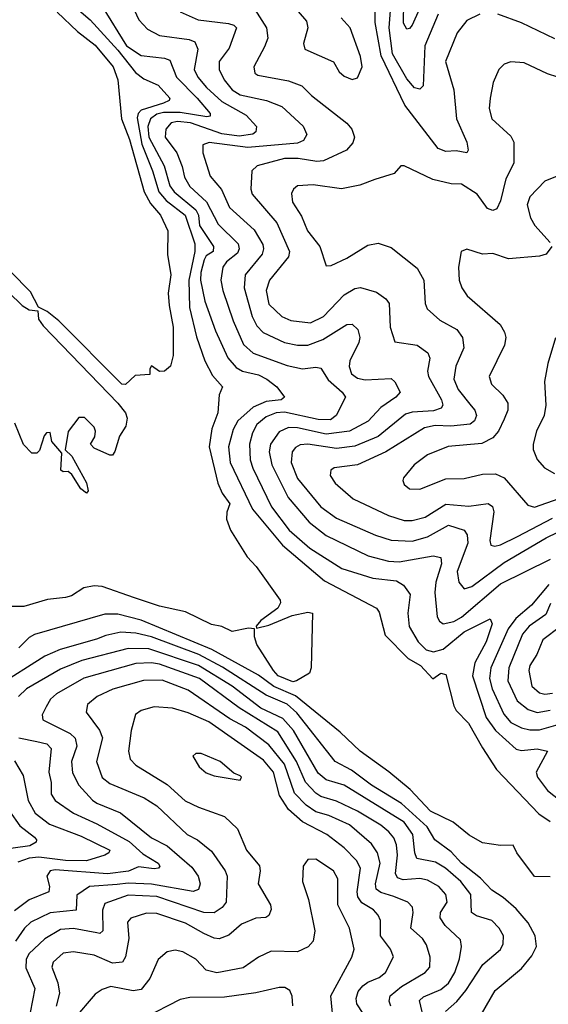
# Model space of a CAD drawing. Extents: x 1308313 to 1441400, y 959662 to 1036319.
# Tile 612 of 656: x 1394189 to 1396218, y 994552 to 998336. Entities that reach past the tile are written whole.
import ezdxf

# ---------------------------------------------------------------- set-up
doc = ezdxf.new("R2010")
doc.units = 0

msp = doc.modelspace()

# ---------------------------------------------------------------- linework, layer by layer
at = {"layer": '0CON10XD'}
for points in [[(1394356.1, 998425), (1394459.5, 998335), (1394565, 998219.3), (1394632.6, 998132.6), (1394665, 998109.3), (1394720.5, 998085), (1394764.6, 998035), (1394762.9, 998025), (1394740.9, 998015), (1394655, 997988.5), (1394643, 997975), (1394639.3, 997959.3), (1394657.1, 997857.1), (1394698.7, 997755), (1394723.3, 997675), (1394751.5, 997641.5), (1394824.1, 997585), (1394861.1, 997475), (1394860.8, 997445), (1394837.7, 997335), (1394840.6, 997230.6), (1394867.3, 997117.3), (1394899.1, 997025), (1394929.2, 996969.2), (1394967.1, 996925), (1394953.9, 996893.9), (1394948.8, 996825), (1394926.2, 996763.8), (1394915.6, 996695), (1394949.6, 996555), (1394966.3, 996516.3), (1394995.4, 996475), (1394983.6, 996443.6), (1394982.9, 996417.1), (1394997.9, 996375), (1395062.4, 996272.4), (1395096.9, 996235), (1395188.6, 996105), (1395190.6, 996095), (1395179.4, 996075), (1395115, 996026.7), (1395096.2, 996005), (1395097.5, 995997.5), (1395145, 996010), (1395235, 996046.9), (1395295, 996059.2), (1395312.5, 996055), (1395307.5, 995845), (1395301.2, 995825), (1395252, 995795), (1395237.8, 995792.2), (1395181.3, 995815), (1395162.6, 995835), (1395099.5, 995935), (1395090.7, 995965), (1395090, 995995), (1395067.4, 995997.4), (1395005, 995985.4), (1394965, 996004.4), (1394925, 996012.2), (1394825, 996060), (1394725, 996082.5), (1394630, 996115), (1394505, 996157.5), (1394475, 996160.9), (1394435, 996152.2), (1394387.4, 996122.6), (1394365, 996115.5), (1394295, 996108.5), (1394205, 996080.7), (1394115, 996081.4)], [(1394618, 998395), (1394646.5, 998335), (1394679, 998299), (1394725.2, 998275.2), (1394839.5, 998259.5), (1394860.5, 998250.5), (1394872.6, 998222.6), (1394858.5, 998145), (1394872.3, 998115), (1394906, 998075), (1394965, 998021.2), (1395058.5, 997968.5), (1395098.2, 997925), (1395095.6, 997905), (1395083.3, 997896.7), (1395031.7, 997888.3), (1394965, 997898), (1394845, 997940.2), (1394795.1, 997944.9), (1394770.4, 997939.6), (1394749.7, 997915), (1394746.9, 997885), (1394792.3, 997825), (1394811.8, 997771.8), (1394821.2, 997731.2), (1394842.2, 997695), (1394906.3, 997636.3), (1394950, 997550), (1395027, 997475), (1395030.8, 997455), (1395025, 997439.3), (1394982.5, 997405), (1394968.1, 997385), (1394960.9, 997335), (1394968.1, 997295), (1395008.5, 997178.5), (1395047.9, 997087.9), (1395085, 997054.2), (1395215, 997007.4), (1395275, 996994.1), (1395325, 997001.3), (1395345, 996996.7), (1395372.4, 996952.4), (1395426.7, 996905), (1395439.1, 996885), (1395403.5, 996815), (1395381.6, 996798.4), (1395335, 996799.4), (1395205, 996827.4), (1395173.3, 996825), (1395135, 996809.6), (1395099.1, 996780.9), (1395082, 996748), (1395070.6, 996705), (1395073.8, 996645), (1395083.1, 996613.1), (1395155, 996464), (1395223.6, 996375), (1395302.4, 996305), (1395425, 996226.6), (1395545, 996190), (1395635, 996179.2), (1395662.6, 996162.6), (1395687.6, 996127.6), (1395679, 996055), (1395683.8, 996003.9), (1395718.4, 995945), (1395749.6, 995915), (1395777.5, 995907.5), (1395815, 995917.6), (1395895, 995983.6), (1395995, 996034), (1396003.3, 996015), (1395979.3, 995945), (1395935.9, 995864.1), (1395926.9, 995815), (1395979.9, 995655), (1396015, 995604.2), (1396095, 995533.1), (1396115, 995527.2), (1396175, 995533.6), (1396215.8, 995525), (1396171.5, 995445), (1396177.4, 995425), (1396214.6, 995374.6), (1396343.4, 995273.4)], [(1395225.6, 998405), (1395289.7, 998329.7), (1395294.6, 998305), (1395278.2, 998245), (1395282.9, 998222.9), (1395394.1, 998174.1), (1395415, 998136.2), (1395435, 998118.8), (1395465, 998106.2)], [(1395795, 998357.3), (1395744.1, 998235), (1395738.2, 998081.8), (1395725, 998069.4), (1395705, 998074.7), (1395675, 998108.4), (1395620.3, 998205), (1395607.6, 998305), (1395615.2, 998404.8)], [(1395722.3, 998375), (1395695, 998314.4), (1395685, 998301.9), (1395675, 998299.4), (1395662.2, 998322.2), (1395664.1, 998405)], [(1394332.3, 998365), (1394410.2, 998290.2), (1394478, 998238), (1394547.9, 998155), (1394565.3, 998105.3), (1394578.9, 997955), (1394609.8, 997875), (1394666.3, 997675), (1394690.2, 997630.2), (1394729.7, 997585), (1394757.2, 997525), (1394756.2, 997433.8), (1394768.8, 997355), (1394758.6, 997285), (1394762.5, 997237.5), (1394777.6, 997155), (1394777.3, 997045), (1394768, 997005), (1394745, 996986), (1394725, 996984.2), (1394694.4, 997005.6), (1394688, 996995), (1394687.8, 996972.2), (1394631.3, 996968.7), (1394595, 996934.4), (1394580.8, 996935), (1394338.7, 997178.7), (1394294.1, 997215), (1394260.9, 997230.9), (1394230.2, 997290.2), (1394075, 997446.5)], [(1394505, 998386.6), (1394598.3, 998235), (1394655, 998198.8), (1394745, 998188.3), (1394765, 998180.8), (1394790.2, 998115), (1394869.8, 998035), (1394919.7, 997975), (1394920, 997965), (1394907.6, 997962.4), (1394805, 997979.5), (1394740.7, 997979.3), (1394715, 997973.2), (1394691, 997955), (1394681.1, 997925), (1394684.9, 997885), (1394743.2, 997775), (1394765, 997697.1), (1394782.1, 997675), (1394864.9, 997605), (1394875.1, 997585), (1394878.8, 997545), (1394933, 997465), (1394931.6, 997445), (1394905, 997428.2), (1394896.9, 997413.1), (1394883.6, 997365), (1394882.3, 997335), (1394899.3, 997255), (1394940.8, 997140.8), (1394987.2, 997037.2), (1395019.3, 996999.3), (1395043.5, 996985), (1395105, 996970.8), (1395137.5, 996955), (1395176.5, 996925), (1395205.6, 996885), (1395192, 996875), (1395135, 996868.5), (1395085, 996847.7), (1395026.4, 996795), (1395008.7, 996761.3), (1394990.2, 996695), (1394996.4, 996635), (1395082.1, 996455), (1395197.3, 996317.3), (1395359.3, 996179.3), (1395558.6, 996075), (1395568.7, 996058.7), (1395591.5, 995971.5), (1395680.7, 995880.7), (1395727.5, 995855), (1395775, 995803.3), (1395805, 995824.5), (1395825, 995820), (1395855, 995700), (1395865, 995681.4), (1395912.4, 995632.4), (1395965, 995538.6), (1396019.5, 995455), (1396181.4, 995285), (1396225.7, 995255)], [(1394805, 998366.6), (1394874.4, 998335), (1394990.8, 998320.9), (1395010.8, 998315), (1395021.1, 998305), (1394993, 998227), (1394954.7, 998175), (1394954.2, 998145), (1394973.8, 998105), (1395005, 998066.2), (1395035, 998047.7), (1395135.7, 998025), (1395195, 998001.8), (1395277.2, 997927.2), (1395291.5, 997895), (1395278.8, 997871.2), (1395255, 997862.1), (1395064.3, 997844.3), (1394916.4, 997863.6), (1394891.5, 997855), (1394891.2, 997825), (1394919.4, 997735), (1394963.3, 997683.3), (1394994, 997614), (1395088.8, 997528.8), (1395122.1, 997472.1), (1395125.2, 997455), (1395119.5, 997435), (1395053.8, 997355), (1395050.2, 997305), (1395080.7, 997195), (1395099, 997159), (1395123.9, 997133.9), (1395205, 997095.6), (1395255, 997085.7), (1395295, 997085.7), (1395352.3, 997107.7), (1395445, 997164.5), (1395465, 997165.7), (1395486.4, 997145), (1395494.7, 997115), (1395490.8, 997095), (1395455.8, 997025), (1395453.6, 997003.6), (1395462.4, 996975), (1395485, 996958.8), (1395515, 996951.7), (1395615, 996957.6), (1395629.1, 996945), (1395650, 996905), (1395632.7, 996885), (1395575, 996846.2), (1395526.2, 996793.8), (1395455, 996755.2), (1395365, 996743.9), (1395255, 996767.9), (1395221.3, 996768.7), (1395185, 996751.8), (1395151.6, 996705), (1395146.5, 996675), (1395156.3, 996625), (1395219.4, 996499.4), (1395299.7, 996405), (1395365, 996353.4), (1395526.3, 996276.3), (1395605, 996254.8), (1395645, 996252.8), (1395776.4, 996276.4), (1395805, 996270), (1395808.5, 996245), (1395786.4, 996175), (1395783, 996135), (1395792, 996042), (1395800.5, 996025), (1395814.7, 996014.7), (1395855, 996023.5), (1395885, 996039.8), (1396035, 996168.4), (1396227.3, 996262.7)], [(1395090.8, 998375), (1395136.5, 998305), (1395140.9, 998265), (1395128.1, 998231.9), (1395088.2, 998155), (1395091.1, 998131.1), (1395103.4, 998123.4), (1395220.7, 998100.7), (1395271.4, 998081.4), (1395309.1, 998045), (1395445, 997938.5), (1395463.3, 997915), (1395473.9, 997885), (1395467.7, 997862.3), (1395443.5, 997835), (1395355, 997793.8), (1395329, 997791), (1395257.9, 997802.1), (1395205, 997802.6), (1395100.8, 997775), (1395079.4, 997755), (1395075.9, 997685), (1395081.6, 997665), (1395175.3, 997555), (1395224.7, 997445), (1395221.3, 997425), (1395147.9, 997335), (1395134.5, 997295.5), (1395145, 997242.7), (1395195, 997195.9), (1395230.1, 997180.1), (1395305, 997171.1), (1395355, 997195.2), (1395435, 997278.6), (1395475, 997302.7), (1395496.7, 997306.8), (1395559.2, 997289.2), (1395593.8, 997263.8), (1395606.7, 997245), (1395610.8, 997155), (1395628.5, 997098.5), (1395715, 997085.3), (1395756.3, 997056.4), (1395763.9, 997035), (1395754.7, 996985), (1395758.6, 996965), (1395808.1, 996875), (1395813.5, 996855), (1395806.5, 996843.5), (1395777.4, 996832.6), (1395695, 996828.3), (1395669.6, 996820.4), (1395565, 996734.8), (1395475, 996697.7), (1395405, 996688.6), (1395295, 996704.3), (1395265, 996702.3), (1395247.6, 996692.4), (1395235.3, 996675), (1395231, 996635), (1395255, 996573.3), (1395345, 996463.8), (1395405, 996421), (1395555, 996355.2), (1395615, 996336.2), (1395695, 996331.6), (1395755, 996349.2), (1395835, 996393.5), (1395894.8, 996374.8), (1395906.8, 996356.8), (1395909, 996325), (1395868.1, 996215), (1395875.3, 996175), (1395895, 996148.5), (1395925, 996157.5), (1396049.2, 996250.8), (1396210.6, 996345), (1396255, 996366.4)], [(1395955, 998357.1), (1395905, 998332.7), (1395868.9, 998285), (1395824.1, 998175), (1395855.9, 998065.9), (1395866.1, 997955), (1395905.8, 997865), (1395910.5, 997835), (1395905, 997824.4), (1395865, 997831.6), (1395825, 997829.5), (1395795, 997841.5), (1395667, 998007), (1395576.6, 998196.6), (1395553.8, 998325), (1395553.2, 998365)], [(1396242.8, 998262.8), (1396115, 998324), (1396025, 998357.3)], [(1395465, 998106.2), (1395485, 998112.5), (1395503.8, 998155), (1395496.9, 998195), (1395457.1, 998305), (1395422.9, 998342.9)], [(1396295, 998102.2), (1396215, 998128.5), (1396125, 998170.6), (1396075, 998174.3), (1396048.8, 998165), (1396028.6, 998145), (1396006.7, 998095), (1395994.5, 998034.5), (1395991.8, 997995), (1396001.5, 997955), (1396075, 997888.1), (1396085.5, 997865), (1396085.6, 997784.4), (1396055.6, 997724.4), (1396035, 997640), (1396020.4, 997609.6), (1396005, 997602.7), (1395985, 997610), (1395945, 997665.6), (1395885, 997704.5), (1395845, 997705.8), (1395775, 997722.1), (1395665, 997774), (1395652.5, 997775), (1395626.7, 997745), (1395552.3, 997722.3), (1395495, 997700.4), (1395424.6, 997685.4), (1395315, 997701.2), (1395255, 997697.3), (1395240, 997685), (1395232, 997668), (1395235.5, 997635), (1395270.4, 997580.4), (1395293.5, 997525), (1395340.8, 997465), (1395365, 997390), (1395385, 997391.9), (1395445, 997420), (1395525, 997470), (1395565, 997477.1), (1395615, 997460.5), (1395715, 997381.4), (1395740.8, 997335), (1395745.4, 997245.4), (1395753.3, 997225), (1395801.5, 997181.5), (1395867.5, 997145), (1395888.9, 997115), (1395893.9, 997075), (1395863.1, 997005), (1395855.7, 996955), (1395871.9, 996915), (1395921.9, 996851.9), (1395936, 996835), (1395942, 996815), (1395934.6, 996795), (1395917.9, 996782.1), (1395843.9, 996773.9), (1395783.7, 996776.3), (1395742.9, 996767.1), (1395593.9, 996675), (1395485, 996626), (1395395.9, 996614.1), (1395383.1, 996605), (1395380.9, 996585), (1395399.5, 996555), (1395469.5, 996495), (1395605, 996430.2), (1395665, 996412), (1395695, 996411.2), (1395745, 996424), (1395825, 996474.3), (1395913.2, 996466.8), (1395987.4, 996477.4), (1396004.6, 996465), (1396009.3, 996445), (1395993.6, 996335), (1395997.3, 996317.3), (1396012.7, 996312.7), (1396035, 996317.7), (1396099.8, 996350.2), (1396235, 996420.3)], [(1396252.5, 997735), (1396204.6, 997715.4), (1396146.9, 997655), (1396137.5, 997625), (1396150, 997575), (1396167.1, 997545), (1396225, 997480)], [(1396231.8, 997465), (1396210.5, 997435), (1396185, 997427.5), (1396065, 997417.5), (1396005, 997437.5), (1395965, 997434.5), (1395905, 997454.4), (1395884.3, 997445), (1395873.2, 997385), (1395876.2, 997335), (1395886.2, 997305), (1395907.3, 997275), (1396033.6, 997165), (1396050.4, 997135), (1396054.6, 997115), (1396050.5, 997085), (1395991.1, 996965), (1396000, 996935), (1396043.3, 996893.2), (1396062.4, 996862.4), (1396062.7, 996835), (1396049.1, 996800.9), (1396027.1, 996755), (1396005, 996728.7), (1395963, 996707), (1395834.2, 996695.7), (1395755, 996663.8), (1395702.9, 996625), (1395662.5, 996575), (1395659.2, 996565), (1395665, 996550), (1395685, 996533.1), (1395725, 996532.5), (1395825, 996571.8), (1395895, 996573.3), (1395965, 996589.6), (1396015, 996591.3), (1396048.2, 996575), (1396140, 996470), (1396165, 996462.9), (1396428.2, 996555)], [(1394045, 997386.5), (1394197.9, 997237.9), (1394225, 997221.7), (1394257.8, 997217.8), (1394261.3, 997185), (1394279.2, 997159.2), (1394565, 996862.3), (1394594.5, 996825), (1394601.1, 996805), (1394595.5, 996774.5), (1394572, 996735), (1394553.6, 996676.4), (1394545, 996662.5), (1394535, 996662.5), (1394475, 996690), (1394460, 996705), (1394477, 996733), (1394480, 996755), (1394475, 996770), (1394437, 996807), (1394415, 996807.5), (1394375, 996753.3), (1394363.6, 996683.6), (1394388.9, 996658.9), (1394445, 996556.7), (1394451.2, 996525), (1394445, 996516.7)], [(1396246.4, 997113.6), (1396216.2, 997015), (1396203.9, 996946.1), (1396209.1, 996855), (1396202.9, 996815), (1396173.3, 996755), (1396159.5, 996705), (1396160.5, 996685), (1396176, 996646), (1396203.7, 996613.7), (1396242.4, 996592.4)], [(1394445, 996516.7), (1394423, 996533), (1394388.3, 996588.3), (1394375, 996600), (1394355, 996598.8), (1394346.7, 996605), (1394350, 996670), (1394312.5, 996715), (1394305, 996750), (1394291.7, 996748.3), (1394283, 996737), (1394265, 996680), (1394255, 996670), (1394235, 996670), (1394203, 996703), (1394170, 996785)], [(1396220, 996165), (1396154.2, 996085.8), (1396093.8, 996035), (1396063.6, 995995), (1395997.3, 995845), (1395992.9, 995805), (1396003.3, 995765), (1396047, 995667), (1396075, 995635.7), (1396115, 995615.2), (1396146.8, 995606.8), (1396185, 995606.8), (1396355, 995655.7)], [(1396227.1, 996092.8), (1396209.1, 996050.9), (1396144.9, 996005.1), (1396119.1, 995975), (1396066.1, 995845), (1396062.8, 995795), (1396099.1, 995719.1), (1396141.5, 995685), (1396175, 995673.4), (1396225, 995682.3)], [(1396225, 995042.5), (1396165, 995043.3), (1396097.5, 995135), (1396083.6, 995163.6), (1396035, 995163.3), (1395965, 995172.9), (1395915, 995201.9), (1395852.4, 995252.4), (1395765.5, 995295), (1395688.3, 995378.3), (1395605.8, 995445.8), (1395496.5, 995525), (1395418.7, 995598.7), (1395247.6, 995737.6), (1395164.2, 995774.2), (1395105, 995817.7), (1394926.4, 995916.4), (1394655, 996028.6), (1394565, 996051.5), (1394515, 996051.6), (1394245, 995972.9), (1394225, 995961.5), (1394185, 995921.8)], [(1395962.1, 994515), (1396014.4, 994605), (1396115, 994690.5), (1396155, 994738.3), (1396173, 994775), (1396168.3, 994815), (1396140.4, 994865), (1396095, 994918.9), (1396045, 994963.5), (1396001.3, 994991.3), (1395957.8, 995037.8), (1395885, 995095.2), (1395845, 995138.5), (1395782.4, 995185), (1395752.6, 995235), (1395655, 995324.3), (1395539.5, 995395), (1395462.8, 995452.8), (1395399.6, 995485), (1395252.2, 995672.2), (1395215, 995705.5), (1395135, 995740.2), (1394967.4, 995847.4), (1394877, 995897), (1394695, 995964.2), (1394635, 995978.3), (1394577.1, 995982.9), (1394519.8, 995970.2), (1394483.3, 995955), (1394344.3, 995915.7), (1394285, 995889.8), (1394097.6, 995772.4)], [(1396265.4, 996004.6), (1396196.7, 995953.3), (1396173.8, 995896.2), (1396147.8, 995855), (1396143.4, 995835), (1396155, 995775.6), (1396185, 995749.8), (1396205, 995744.8), (1396235, 995748.7)], [(1395335, 995440.8), (1395239.4, 995605), (1395199.1, 995650.9), (1395115, 995691), (1395005, 995774.6), (1394875, 995854.4), (1394685, 995918.1), (1394605, 995920.2), (1394426.7, 995873.3), (1394345, 995840.8), (1394215.2, 995764.8), (1394183.6, 995735)], [(1395743.5, 994485), (1395723.4, 994566.6), (1395738.6, 994581.4), (1395805, 994609.8), (1395835, 994633.6), (1395859.5, 994675), (1395876.7, 994726.7), (1395884.7, 994775), (1395880.7, 994800.7), (1395822.2, 994855), (1395802.6, 994885), (1395804.2, 994905), (1395829.7, 994945), (1395825.3, 994975), (1395798, 995005), (1395755, 995029.2), (1395725, 995035.8), (1395661.4, 995031.4), (1395638.8, 995038.8), (1395631, 995055), (1395638.6, 995125), (1395635.9, 995165), (1395625, 995192.3), (1395605.8, 995215), (1395575, 995240.4), (1395485.4, 995294.6), (1395405, 995332.6), (1395345, 995350.6), (1395325, 995363.5), (1395285.5, 995405.6), (1395251.1, 995485), (1395179.2, 995599.2), (1395031.4, 995691.4), (1394878.4, 995805), (1394725, 995859.9), (1394694.8, 995865.2), (1394635, 995862.3), (1394535, 995833.8), (1394435, 995805.2), (1394330, 995745), (1394307.1, 995725), (1394290, 995695), (1394275.4, 995665), (1394277.1, 995645), (1394382.6, 995592.6), (1394402.1, 995575), (1394408.5, 995545), (1394387, 995485), (1394391.5, 995441.5), (1394415.3, 995395), (1394467.5, 995337.5), (1394485, 995324.8), (1394575, 995287.7), (1394695, 995192.3), (1394755, 995161.1), (1394850.1, 995080.1), (1394873.9, 995045), (1394881.2, 995015), (1394875, 994993.5), (1394855, 994985.8), (1394694.7, 995014.7), (1394605, 995018.2), (1394562.6, 995012.6), (1394456.7, 995005), (1394407.6, 994972.4), (1394405.2, 994914.8), (1394305.7, 994904.3), (1394231.8, 994868.2), (1394206.8, 994845), (1394172.7, 994795)], [(1395613.1, 994545), (1395607.6, 994565), (1395611.2, 994585), (1395655, 994620.7), (1395745.8, 994674.2), (1395763.4, 994695), (1395764.2, 994734.2), (1395750.8, 994780.8), (1395734.8, 994804.8), (1395690, 994845), (1395698.8, 994905), (1395696.2, 994926.2), (1395679.4, 994945), (1395625, 994967.1), (1395575, 994981.6), (1395557.8, 994995), (1395555.2, 995015.2), (1395573.2, 995095), (1395562.4, 995135), (1395539.6, 995169.6), (1395455, 995241.6), (1395375, 995277.6), (1395325, 995292.5), (1395288, 995318), (1395244.3, 995364.3), (1395205.1, 995475), (1395145, 995549.6), (1395055, 995616.8), (1394995, 995649.7), (1394835, 995759.8), (1394735, 995798.6), (1394663.3, 995796.7), (1394546.1, 995763.9), (1394486.4, 995735), (1394448.8, 995705), (1394444.3, 995675.7), (1394495, 995605.5), (1394507, 995577), (1394483.1, 995485), (1394505, 995424.6), (1394535, 995401.1), (1394666.5, 995346.5), (1394715, 995315.3), (1394831.1, 995205), (1394871.1, 995185), (1394925, 995141.3), (1394977.2, 995065), (1394984.7, 995045), (1394981.3, 994945), (1394965.4, 994925), (1394935.4, 994904.6), (1394895, 994904.9), (1394715, 994967.2), (1394605, 994971.4), (1394515, 994940.4), (1394506.2, 994913.8), (1394507.8, 994835), (1394496.2, 994825), (1394485, 994826.7), (1394395, 994843.7), (1394345, 994839.4), (1394285, 994804.7), (1394223.6, 994746.4), (1394213.6, 994725), (1394212.1, 994692.1), (1394246.3, 994613.7), (1394228.5, 994521.5)], [(1395507.3, 994517.3), (1395483.7, 994553.7), (1395480, 994575), (1395488.3, 994601.7), (1395506.5, 994623.5), (1395525, 994637.5), (1395568.2, 994655), (1395592.5, 994675), (1395623.8, 994735), (1395612.9, 994765), (1395574.1, 994815), (1395573.9, 994875), (1395564.6, 994895), (1395546.8, 994915), (1395502.3, 994942.3), (1395486.3, 994965), (1395483.8, 994985), (1395497.7, 995075), (1395481.2, 995105), (1395434.3, 995154.3), (1395367.9, 995205), (1395275, 995254), (1395220.8, 995300.8), (1395185.9, 995355), (1395163, 995445), (1395125, 995490.4), (1394915, 995637.5), (1394835, 995673), (1394775, 995690.8), (1394705, 995695.4), (1394655, 995681.5), (1394633.8, 995666.2), (1394616.1, 995605), (1394606.8, 995525), (1394613.1, 995495), (1394635, 995471.1), (1394755, 995396.6), (1394824.5, 995334.5), (1394875, 995310), (1394975, 995274.6), (1395025, 995226.9), (1395059.1, 995145), (1395108.8, 995085), (1395112.1, 995065), (1395104.7, 995015), (1395151.8, 994935), (1395153.6, 994916.4), (1395145, 994894.2), (1395133.7, 994886.3), (1395095, 994883.1), (1395040.2, 994859.8), (1394992.2, 994817.8), (1394954.1, 994804.1), (1394935, 994806.5), (1394895, 994824.7), (1394825, 994864.8), (1394715, 994902), (1394675, 994902.7), (1394615, 994883.1), (1394601.9, 994868.1), (1394608.1, 994805), (1394595.2, 994734.8), (1394583.1, 994715), (1394545, 994710.6), (1394475, 994740.8), (1394395, 994754.1), (1394355, 994749.3), (1394317.2, 994715), (1394312.4, 994695), (1394335.3, 994635), (1394340.8, 994595), (1394328.6, 994545)], [(1394185, 995576.4), (1394255, 995562.8), (1394292.9, 995552.9), (1394309.2, 995535), (1394300, 995445), (1394308.9, 995405), (1394309.8, 995359.8), (1394325.2, 995335), (1394395, 995286.6), (1394485, 995246), (1394608.4, 995178.4), (1394661, 995131), (1394720.4, 995095), (1394727.2, 995082.8), (1394721.2, 995075), (1394705, 995072.9), (1394645, 995081.1), (1394605.8, 995064.2), (1394525.8, 995054.2), (1394325, 995068.9), (1394305.5, 995065), (1394293.2, 995045), (1394302.4, 995005), (1394300, 994985), (1394225, 994953.9), (1394168.6, 994911.4)], [(1395035, 995414), (1395040, 995425), (1395035, 995430), (1395011.2, 995441.2), (1394958, 995485), (1394885, 995516), (1394865, 995516.2), (1394853.9, 995506.1), (1394878, 995465), (1394905, 995441.4), (1394935, 995430.6), (1395035, 995414)], [(1394168, 995488), (1394201.6, 995431.6), (1394221.7, 995335), (1394247.5, 995287.5), (1394302.7, 995245), (1394425, 995198.8), (1394534.3, 995145), (1394531.4, 995135), (1394515.8, 995125), (1394445, 995103.4), (1394364.4, 995105.6), (1394262.2, 995117.8), (1394224.4, 995114.4), (1394181.8, 995098.2)], [(1395824, 994525), (1395867.1, 994562.9), (1395901, 994605), (1395966.7, 994705), (1396035, 994763.5), (1396045.4, 994785), (1396046.8, 994815), (1396030, 994845), (1396001.1, 994875), (1395942.7, 994892.7), (1395923.8, 994905), (1395921, 994975), (1395881.9, 995025), (1395823.6, 995075), (1395785, 995099.1), (1395712.9, 995112.9), (1395705.2, 995135), (1395698.4, 995205), (1395665, 995252.2), (1395434.4, 995394.4), (1395365, 995415.2), (1395335, 995440.8)], [(1394149.5, 995295), (1394188.9, 995238.9), (1394246, 995195), (1394253.2, 995185), (1394251.8, 995175), (1394228, 995162), (1394107.5, 995145)], [(1395394.5, 994465), (1395383.7, 994585), (1395464.1, 994734.1), (1395472.9, 994765), (1395454.6, 994845), (1395410.3, 994935), (1395409.5, 994990.5), (1395409.6, 995035), (1395393.3, 995065), (1395325, 995110.6), (1395295, 995108.8), (1395277.3, 995082.7), (1395274.5, 995025), (1395297.5, 994955), (1395322.3, 994835), (1395315.4, 994795), (1395296.7, 994773.3), (1395255, 994753.5), (1395153.5, 994756.5), (1395105, 994733.6), (1395047.2, 994692.8), (1394945, 994673.8), (1394905, 994684.1), (1394865, 994725.4), (1394815, 994754.6), (1394785, 994760.4), (1394755, 994753.5), (1394720.5, 994725), (1394688.5, 994651.5), (1394655, 994609.7), (1394624.3, 994604.3), (1394538.5, 994621.5), (1394505, 994609.2), (1394478.8, 994591.2), (1394395, 994493.8)], [(1395236.7, 994546.7), (1395234.2, 994584.2), (1395225.6, 994605.6), (1395206.9, 994616.9), (1395185, 994617.5), (1395095, 994596), (1394975, 994579.7), (1394841.9, 994578.1), (1394805, 994571.5), (1394665, 994498.8)]]:
    msp.add_lwpolyline(points, dxfattribs=at)

doc.saveas('drawing.dxf')
